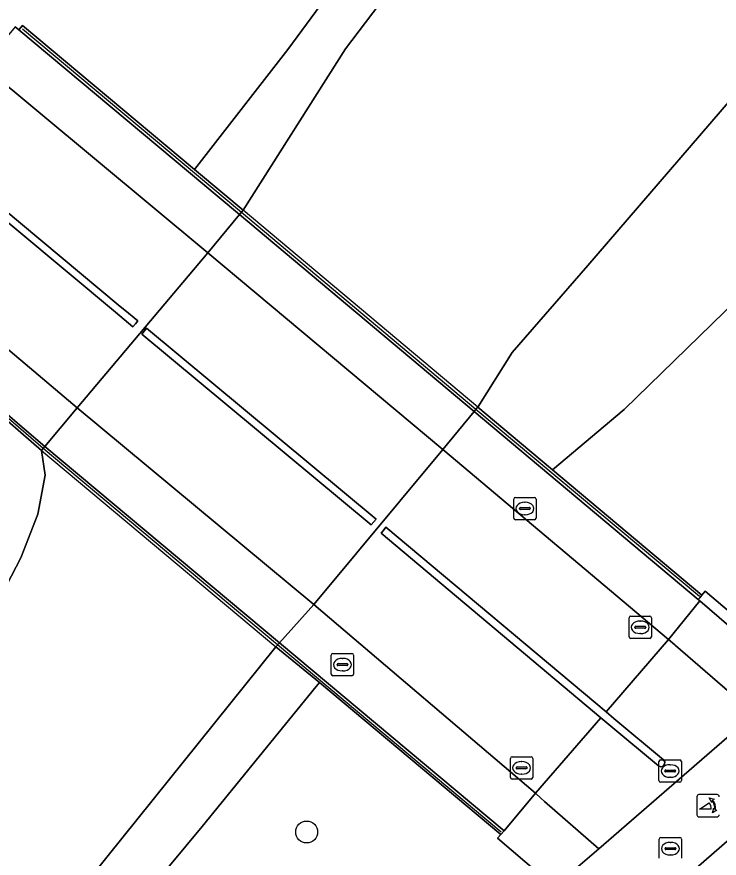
# Model space of a CAD drawing. Extents: x 161477 to 163040, y 383680 to 384871.
# Drawn here: x 161761.03 to 161792.43, y 384463.82 to 384501.43 of the extents above; entities that cross this region are included whole.
import ezdxf

# ---------------------------------------------------------------- set-up
doc = ezdxf.new("R2010")
doc.units = 0
for name, color, linetype in [('IMGEO_Boom', 7, 'Continuous'), ('IMGEO_Dek', 7, 'Continuous'), ('IMGEO_Fietspad_gesloten', 7, 'Continuous'), ('IMGEO_Fietspad_open', 7, 'Continuous'), ('IMGEO_Groenvoorziening', 7, 'Continuous'), ('IMGEO_Hek', 7, 'Continuous'), ('IMGEO_Kolk', 7, 'Continuous'), ('IMGEO_Muur', 7, 'Continuous'), ('IMGEO_Oever', 7, 'Continuous'), ('IMGEO_Poller', 7, 'Continuous'), ('IMGEO_Rijbaan_lokaal_gesloten', 7, 'Continuous'), ('IMGEO_Rijbaan_lokaal_open', 7, 'Continuous'), ('IMGEO_Rioolput', 7, 'Continuous'), ('IMGEO_Verkeerseiland_open', 7, 'Continuous'), ('IMGEO_Voetpad_gesloten', 7, 'Continuous'), ('IMGEO_Voetpad_open', 7, 'Continuous'), ('IMGEO_Waterloop', 7, 'Continuous')]:
    doc.layers.add(name, color=color, linetype=linetype)

msp = doc.modelspace()

# ---------------------------------------------------------------- linework, layer by layer
at = {"layer": 'IMGEO_Boom'}
msp.add_circle((161773.99, 384464.994), 0.489, dxfattribs=at)
at = {"layer": 'IMGEO_Dek'}
msp.add_lwpolyline([(161781.635, 384483.985), (161771.155, 384492.783), (161770.995, 384492.592), (161769.567, 384490.879), (161763.736, 384483.947), (161762.289, 384482.229), (161762.134, 384482.045), (161772.606, 384473.263), (161772.628, 384473.287), (161772.773, 384473.448), (161774.309, 384475.155), (161780.082, 384482.082), (161781.477, 384483.792)], close=True, dxfattribs=at)
at = {"layer": 'IMGEO_Fietspad_gesloten'}
msp.add_lwpolyline([(161856.538, 384531.215), (161832.971, 384507.769), (161814.028, 384489.442), (161801.843, 384477.877), (161796.04, 384472.165), (161795.666, 384471.797), (161795.765, 384471.73), (161794.012, 384470.27), (161787.054, 384464.243), (161785.073, 384462.536), (161787.712, 384460.176), (161789.789, 384461.971), (161793.346, 384465.067), (161793.416, 384465.138), (161796.774, 384467.997), (161798.484, 384469.454), (161804.513, 384475.476), (161816.382, 384486.923), (161822.011, 384492.419), (161835.36, 384505.334), (161845.971, 384515.69), (161850.207, 384519.824), (161859.189, 384528.59)], dxfattribs=at)
for points in [[(161753.665, 384492.465), (161752.317, 384490.805), (161761.379, 384483.004), (161762.289, 384482.229), (161763.736, 384483.947)], [(161763.736, 384483.947), (161762.289, 384482.229), (161772.773, 384473.448), (161774.309, 384475.155)], [(161774.309, 384475.155), (161772.773, 384473.448), (161782.811, 384465.049), (161784.216, 384466.725)]]:
    msp.add_lwpolyline(points, close=True, dxfattribs=at)
at = {"layer": 'IMGEO_Fietspad_open'}
msp.add_lwpolyline([(161784.624, 384466.359), (161784.463, 384466.499), (161784.216, 384466.725), (161782.811, 384465.049), (161782.672, 384464.884), (161782.515, 384464.715), (161785.073, 384462.536), (161787.054, 384464.243)], close=True, dxfattribs=at)
at = {"layer": 'IMGEO_Groenvoorziening'}
for points in [[(161852.667, 384541.618), (161846.317, 384537.306), (161838.241, 384531.898), (161833.067, 384527.952), (161826.126, 384523.225), (161822.747, 384520.14), (161819.837, 384517.463), (161816.025, 384513.635), (161809.768, 384507.573), (161805.505, 384503.282), (161798.7, 384494.877), (161793.217, 384488.782), (161788.18, 384483.877), (161784.984, 384481.175), (161791.653, 384475.573), (161791.799, 384475.75), (161796.04, 384472.165), (161801.843, 384477.877), (161814.028, 384489.442), (161832.971, 384507.769), (161856.538, 384531.215)], [(161760.961, 384500.987), (161761.131, 384500.854), (161761.291, 384501.046), (161768.979, 384494.606), (161773.148, 384499.963), (161778.572, 384507.341)], [(161785.073, 384462.536), (161782.515, 384464.715), (161782.672, 384464.884), (161774.564, 384471.668), (161774.418, 384471.489), (161769.322, 384465.243), (161766.4, 384461.723)]]:
    msp.add_lwpolyline(points, dxfattribs=at)
at = {"layer": 'IMGEO_Hek'}
for points in [[(161761.292, 384500.894), (161771.082, 384492.695)], [(161771.082, 384492.695), (161781.557, 384483.89)], [(161762.212, 384482.137), (161759.764, 384484.236), (161752.31, 384490.656)], [(161781.557, 384483.89), (161791.543, 384475.533)], [(161772.689, 384473.356), (161762.212, 384482.137)], [(161782.679, 384464.991), (161772.689, 384473.356)]]:
    msp.add_lwpolyline(points, dxfattribs=at)
at = {"layer": 'IMGEO_Kolk'}
for p, q in [((161783.244, 384479.023), (161783.244, 384479.875)), ((161783.319, 384479.949), (161784.171, 384479.949)), ((161783.732, 384479.729), (161783.757, 384479.729)), ((161784.245, 384479.875), (161784.245, 384479.023)), ((161783.503, 384479.443), (161783.503, 384479.455)), ((161783.941, 384479.406), (161783.543, 384479.406)), ((161783.546, 384479.492), (161783.944, 384479.492)), ((161783.987, 384479.455), (161783.987, 384479.443)), ((161784.171, 384478.949), (161783.319, 384478.949)), ((161783.755, 384479.169), (161783.73, 384479.169)), ((161788.401, 384473.716), (161788.401, 384474.568)), ((161788.476, 384474.642), (161789.328, 384474.642)), ((161788.889, 384474.422), (161788.914, 384474.422)), ((161789.402, 384474.568), (161789.402, 384473.716)), ((161788.66, 384474.136), (161788.66, 384474.148)), ((161789.098, 384474.099), (161788.7, 384474.099)), ((161788.703, 384474.185), (161789.101, 384474.185)), ((161789.144, 384474.148), (161789.144, 384474.136)), ((161789.328, 384473.642), (161788.476, 384473.642)), ((161788.912, 384473.862), (161788.887, 384473.862)), ((161775.089, 384472.047), (161775.089, 384472.899)), ((161775.164, 384472.973), (161776.016, 384472.973)), ((161776.09, 384472.899), (161776.09, 384472.047)), ((161775.348, 384472.467), (161775.348, 384472.479)), ((161775.391, 384472.516), (161775.789, 384472.516)), ((161775.577, 384472.753), (161775.602, 384472.753)), ((161775.832, 384472.479), (161775.832, 384472.467)), ((161775.786, 384472.43), (161775.388, 384472.43)), ((161775.6, 384472.193), (161775.575, 384472.193)), ((161776.016, 384471.973), (161775.164, 384471.973)), ((161783.171, 384468.357), (161784.023, 384468.357)), ((161783.096, 384467.431), (161783.096, 384468.283)), ((161783.584, 384468.137), (161783.609, 384468.137)), ((161784.097, 384468.283), (161784.097, 384467.431)), ((161783.355, 384467.851), (161783.355, 384467.863)), ((161783.793, 384467.814), (161783.395, 384467.814)), ((161783.398, 384467.9), (161783.796, 384467.9)), ((161783.607, 384467.577), (161783.582, 384467.577)), ((161783.839, 384467.863), (161783.839, 384467.851)), ((161784.023, 384467.357), (161783.171, 384467.357))]:
    msp.add_line(p, q, dxfattribs=at)
for points in [[(161783.244, 384479.023), (161783.244, 384479.875)], [(161783.319, 384479.949), (161784.171, 384479.949)], [(161784.245, 384479.875), (161784.245, 384479.023)], [(161784.171, 384478.949), (161783.319, 384478.949)], [(161788.401, 384473.716), (161788.401, 384474.568)], [(161788.476, 384474.642), (161789.328, 384474.642)], [(161789.402, 384474.568), (161789.402, 384473.716)], [(161789.328, 384473.642), (161788.476, 384473.642)], [(161775.089, 384472.047), (161775.089, 384472.899)], [(161775.164, 384472.973), (161776.016, 384472.973)], [(161776.09, 384472.899), (161776.09, 384472.047)], [(161776.016, 384471.973), (161775.164, 384471.973)], [(161783.171, 384468.357), (161784.023, 384468.357)], [(161783.096, 384467.431), (161783.096, 384468.283)], [(161784.097, 384468.283), (161784.097, 384467.431)], [(161784.023, 384467.357), (161783.171, 384467.357)]]:
    msp.add_lwpolyline(points, dxfattribs=at)
for centre, radius, start, end in [((161783.321, 384479.873), 0.0765, 91.552, 178.448), ((161783.321, 384479.873), 0.0765, 91.552, 178.448), ((161784.169, 384479.873), 0.0765, 1.552, 88.448), ((161784.169, 384479.873), 0.0765, 1.552, 88.448), ((161783.543, 384479.452), 0.0403, 85.8775, 175.7526), ((161783.54, 384479.442), 0.0366, 178.938, 274.7102), ((161783.944, 384479.449), 0.043, 264.8664, 352.4533), ((161783.948, 384479.454), 0.0386, 1.7309, 96.639), ((161783.321, 384479.025), 0.0765, 181.552, 268.448), ((161783.321, 384479.025), 0.0765, 181.552, 268.448), ((161784.169, 384479.025), 0.0765, 271.552, 358.448), ((161784.169, 384479.025), 0.0765, 271.552, 358.448), ((161788.478, 384474.566), 0.0765, 91.552, 178.448), ((161788.478, 384474.566), 0.0765, 91.552, 178.448), ((161789.326, 384474.566), 0.0765, 1.552, 88.448), ((161789.326, 384474.566), 0.0765, 1.552, 88.448), ((161788.7, 384474.145), 0.0403, 85.8775, 175.7526), ((161788.697, 384474.135), 0.0366, 178.938, 274.7102), ((161789.101, 384474.142), 0.043, 264.8664, 352.4533), ((161789.105, 384474.147), 0.0386, 1.7309, 96.639), ((161788.478, 384473.718), 0.0765, 181.552, 268.448), ((161788.478, 384473.718), 0.0765, 181.552, 268.448), ((161789.326, 384473.718), 0.0765, 271.552, 358.448), ((161789.326, 384473.718), 0.0765, 271.552, 358.448), ((161775.166, 384472.897), 0.0765, 91.552, 178.448), ((161775.166, 384472.897), 0.0765, 91.552, 178.448), ((161776.014, 384472.897), 0.0765, 1.552, 88.448), ((161776.014, 384472.897), 0.0765, 1.552, 88.448), ((161775.388, 384472.476), 0.0403, 85.8775, 175.7526), ((161775.385, 384472.466), 0.0366, 178.938, 274.7102), ((161775.789, 384472.473), 0.043, 264.8664, 352.4533), ((161775.793, 384472.478), 0.0386, 1.7309, 96.639), ((161775.166, 384472.049), 0.0765, 181.552, 268.448), ((161775.166, 384472.049), 0.0765, 181.552, 268.448), ((161776.014, 384472.049), 0.0765, 271.552, 358.448), ((161776.014, 384472.049), 0.0765, 271.552, 358.448), ((161783.173, 384468.281), 0.0765, 91.552, 178.448), ((161783.173, 384468.281), 0.0765, 91.552, 178.448), ((161784.021, 384468.281), 0.0765, 1.552, 88.448), ((161784.021, 384468.281), 0.0765, 1.552, 88.448), ((161783.395, 384467.86), 0.0403, 85.8775, 175.7526), ((161783.392, 384467.85), 0.0366, 178.938, 274.7102), ((161783.796, 384467.857), 0.043, 264.8664, 352.4533), ((161783.8, 384467.862), 0.0386, 1.7309, 96.639), ((161783.173, 384467.433), 0.0765, 181.552, 268.448), ((161783.173, 384467.433), 0.0765, 181.552, 268.448), ((161784.021, 384467.433), 0.0765, 271.552, 358.448), ((161784.021, 384467.433), 0.0765, 271.552, 358.448)]:
    msp.add_arc(centre, radius, start, end, dxfattribs=at)
for centre, major_axis, ratio, start_param, end_param in [((161783.731, 384479.449), (-0.387, 0.002), 0.722429, 4.712389, 7.853982), ((161783.756, 384479.449), (-0.39, 0.002), 0.717154, 1.570796, 4.712389), ((161788.888, 384474.142), (-0.387, 0.002), 0.722429, 4.712389, 7.853982), ((161788.913, 384474.142), (-0.39, 0.002), 0.717154, 1.570796, 4.712389), ((161775.576, 384472.473), (-0.387, 0.002), 0.722429, 4.712389, 7.853982), ((161775.601, 384472.473), (-0.39, 0.002), 0.717154, 1.570796, 4.712389), ((161783.583, 384467.857), (-0.387, 0.002), 0.722429, 4.712389, 7.853982), ((161783.608, 384467.857), (-0.39, 0.002), 0.717154, 1.570796, 4.712389)]:
    msp.add_ellipse(centre, major_axis=major_axis, ratio=ratio, start_param=start_param, end_param=end_param, dxfattribs=at)
at = {"layer": 'IMGEO_Muur'}
for points in [[(161761.291, 384501.046), (161761.131, 384500.854), (161770.081, 384493.347), (161770.995, 384492.592), (161771.082, 384492.695), (161771.155, 384492.783), (161770.248, 384493.543), (161768.979, 384494.606)], [(161771.155, 384492.783), (161770.995, 384492.592), (161781.477, 384483.792), (161781.635, 384483.985)], [(161752.317, 384490.805), (161752.168, 384490.621), (161759.688, 384484.154), (161762.134, 384482.045), (161762.289, 384482.229), (161761.379, 384483.004)], [(161784.984, 384481.175), (161783.497, 384482.424), (161781.635, 384483.985), (161781.557, 384483.89), (161781.477, 384483.792), (161791.495, 384475.379), (161791.558, 384475.457), (161791.653, 384475.573)], [(161762.289, 384482.229), (161762.134, 384482.045), (161772.606, 384473.263), (161772.628, 384473.287), (161772.773, 384473.448)], [(161772.773, 384473.448), (161772.628, 384473.287), (161772.606, 384473.263), (161774.564, 384471.668), (161782.672, 384464.884), (161782.811, 384465.049)]]:
    msp.add_lwpolyline(points, close=True, dxfattribs=at)
at = {"layer": 'IMGEO_Oever'}
for points in [[(161829.309, 384531.883), (161823.399, 384527.34), (161818.86, 384524.022), (161813.976, 384520.176), (161810.166, 384516.763), (161806.918, 384513.755), (161803.238, 384509.781), (161797.547, 384503.1), (161786.561, 384490.31), (161783.17, 384486.422), (161781.635, 384483.985), (161783.497, 384482.424), (161784.984, 384481.175), (161788.18, 384483.877), (161793.217, 384488.782), (161798.7, 384494.877), (161805.505, 384503.282), (161809.768, 384507.573), (161816.025, 384513.635), (161819.837, 384517.463), (161822.747, 384520.14), (161826.126, 384523.225), (161833.067, 384527.952), (161838.241, 384531.898)], [(161749.306, 384462.492), (161751.566, 384465.016), (161754.308, 384468.631), (161756.712, 384471.126), (161758.69, 384473.502), (161760.372, 384475.642), (161761.215, 384477.241), (161761.971, 384479.205), (161762.295, 384480.939), (161762.134, 384482.045), (161759.688, 384484.154), (161758.436, 384482.076), (161757.373, 384480.635), (161755.179, 384477.753), (161746.652, 384468.552), (161723.708, 384441.539)], [(161694.878, 384377.918), (161700.653, 384384.59), (161707.333, 384392.252), (161711.225, 384396.617), (161714.632, 384400.581), (161719.312, 384405.812), (161722.063, 384409.496), (161727.985, 384415.885), (161731.312, 384419.91), (161733.219, 384421.171), (161734.341, 384422.38), (161736.014, 384425.332), (161741.324, 384431.934), (161747.328, 384438.912), (161753.861, 384446.783), (161757.189, 384450.741), (161760.438, 384454.905), (161766.4, 384461.723), (161769.322, 384465.243), (161774.418, 384471.489), (161774.564, 384471.668), (161772.606, 384473.263), (161753.407, 384449.382), (161679.606, 384361.828)]]:
    msp.add_lwpolyline(points, dxfattribs=at)
msp.add_lwpolyline([(161780.237, 384505.953), (161778.572, 384507.341), (161773.148, 384499.963), (161768.979, 384494.606), (161770.248, 384493.543), (161771.155, 384492.783), (161775.725, 384500)], close=True, dxfattribs=at)
at = {"layer": 'IMGEO_Poller'}
for p, q in [((161791.432, 384466.566), (161791.432, 384465.759)), ((161791.432, 384466.566), (161791.432, 384465.759)), ((161792.334, 384466.661), (161791.526, 384466.661)), ((161792.334, 384466.661), (161791.526, 384466.661)), ((161791.526, 384465.664), (161792.334, 384465.664)), ((161791.526, 384465.664), (161792.334, 384465.664))]:
    msp.add_line(p, q, dxfattribs=at)
for points in [[(161792.111, 384466.39), (161792.099, 384466.317), (161791.974, 384466.522)], [(161791.974, 384466.522), (161792.205, 384466.456), (161792.134, 384466.424)], [(161792.067, 384466.017), (161791.554, 384466.017), (161791.984, 384466.292)], [(161792.127, 384465.845), (161792.193, 384466.076), (161792.223, 384466.008)], [(161792.259, 384465.981), (161792.331, 384465.97), (161792.127, 384465.845)]]:
    msp.add_lwpolyline(points, dxfattribs=at)
for centre, radius, start, end in [((161791.526, 384466.566), 0.0946, 90, 180), ((161791.526, 384466.566), 0.0946, 90, 180), ((161791.753, 384466.077), 0.516, 349.3569, 42.2912), ((161792.334, 384466.566), 0.0946, 0, 90), ((161792.334, 384466.566), 0.0946, 0, 90), ((161791.739, 384466.067), 0.332, 351.3247, 42.4854), ((161791.753, 384466.077), 0.476, 351.7527, 41.1691), ((161791.526, 384465.759), 0.0946, 180, 270), ((161791.526, 384465.759), 0.0946, 180, 270), ((161792.334, 384465.759), 0.0946, 270, 0), ((161792.334, 384465.759), 0.0946, 270, 0)]:
    msp.add_arc(centre, radius, start, end, dxfattribs=at)
at = {"layer": 'IMGEO_Rijbaan_lokaal_gesloten'}
for points in [[(161759.518, 384499.242), (161753.665, 384492.465), (161763.736, 384483.947), (161769.567, 384490.879)], [(161765.657, 384488.487), (161765.855, 384488.324), (161766.442, 384487.841), (161766.334, 384487.71), (161766.227, 384487.579), (161765.637, 384488.064), (161765.442, 384488.225), (161756.605, 384495.587), (161756.496, 384495.672), (161756.716, 384495.931), (161756.819, 384495.851)], [(161769.567, 384490.879), (161763.736, 384483.947), (161774.309, 384475.155), (161780.082, 384482.082)], [(161777.094, 384478.981), (161776.876, 384478.72), (161766.616, 384487.248), (161766.727, 384487.381), (161766.834, 384487.509)], [(161780.082, 384482.082), (161774.309, 384475.155), (161784.216, 384466.725), (161787.136, 384470.095), (161777.317, 384478.352), (161777.403, 384478.456), (161777.535, 384478.613), (161787.371, 384470.366), (161790.17, 384473.596)]]:
    msp.add_lwpolyline(points, close=True, dxfattribs=at)
at = {"layer": 'IMGEO_Rijbaan_lokaal_open'}
msp.add_lwpolyline([(161794.012, 384470.27), (161790.471, 384473.335), (161790.443, 384473.359), (161790.17, 384473.596), (161787.371, 384470.366), (161787.722, 384470.071), (161789.947, 384468.223), (161790, 384468.129), (161789.989, 384468.022), (161789.946, 384467.97), (161789.92, 384467.94), (161789.816, 384467.911), (161789.715, 384467.947), (161787.494, 384469.794), (161787.136, 384470.095), (161784.216, 384466.725), (161784.463, 384466.499), (161784.624, 384466.359), (161787.054, 384464.243)], close=True, dxfattribs=at)
msp.add_lwpolyline([(161796.075, 384462.377), (161793.416, 384464.853), (161793.353, 384464.944), (161793.346, 384465.067), (161789.789, 384461.971)], dxfattribs=at)
at = {"layer": 'IMGEO_Rioolput'}
for p, q in [((161789.738, 384467.291), (161789.738, 384468.143)), ((161789.813, 384468.217), (161790.665, 384468.217)), ((161790.226, 384467.997), (161790.251, 384467.997)), ((161790.739, 384468.143), (161790.739, 384467.291)), ((161789.997, 384467.711), (161789.997, 384467.723)), ((161790.435, 384467.674), (161790.037, 384467.674)), ((161790.04, 384467.76), (161790.438, 384467.76)), ((161790.481, 384467.723), (161790.481, 384467.711)), ((161790.665, 384467.217), (161789.813, 384467.217)), ((161790.249, 384467.437), (161790.224, 384467.437)), ((161789.748, 384463.822), (161789.748, 384464.674)), ((161789.823, 384464.748), (161790.675, 384464.748)), ((161790.749, 384464.674), (161790.749, 384463.822)), ((161790.007, 384464.242), (161790.007, 384464.254)), ((161790.445, 384464.205), (161790.047, 384464.205)), ((161790.05, 384464.291), (161790.448, 384464.291)), ((161790.236, 384464.528), (161790.261, 384464.528)), ((161790.491, 384464.254), (161790.491, 384464.242)), ((161790.259, 384463.968), (161790.234, 384463.968))]:
    msp.add_line(p, q, dxfattribs=at)
for points in [[(161789.738, 384467.291), (161789.738, 384468.143)], [(161789.813, 384468.217), (161790.665, 384468.217)], [(161790.739, 384468.143), (161790.739, 384467.291)], [(161790.665, 384467.217), (161789.813, 384467.217)], [(161789.748, 384463.822), (161789.748, 384464.674)], [(161789.823, 384464.748), (161790.675, 384464.748)], [(161790.749, 384464.674), (161790.749, 384463.822)]]:
    msp.add_lwpolyline(points, dxfattribs=at)
for centre, radius, start, end in [((161789.815, 384468.141), 0.0765, 91.552, 178.448), ((161789.815, 384468.141), 0.0765, 91.552, 178.448), ((161790.663, 384468.141), 0.0765, 1.552, 88.448), ((161790.663, 384468.141), 0.0765, 1.552, 88.448), ((161790.037, 384467.72), 0.0403, 85.8775, 175.7526), ((161790.034, 384467.71), 0.0366, 178.938, 274.7102), ((161790.438, 384467.717), 0.043, 264.8664, 352.4533), ((161790.442, 384467.722), 0.0386, 1.7309, 96.639), ((161789.815, 384467.293), 0.0765, 181.552, 268.448), ((161789.815, 384467.293), 0.0765, 181.552, 268.448), ((161790.663, 384467.293), 0.0765, 271.552, 358.448), ((161790.663, 384467.293), 0.0765, 271.552, 358.448), ((161789.825, 384464.672), 0.0765, 91.552, 178.448), ((161789.825, 384464.672), 0.0765, 91.552, 178.448), ((161790.673, 384464.672), 0.0765, 1.552, 88.448), ((161790.673, 384464.672), 0.0765, 1.552, 88.448), ((161790.047, 384464.251), 0.0403, 85.8775, 175.7526), ((161790.044, 384464.241), 0.0366, 178.938, 274.7102), ((161790.448, 384464.248), 0.043, 264.8664, 352.4533), ((161790.452, 384464.253), 0.0386, 1.7309, 96.639)]:
    msp.add_arc(centre, radius, start, end, dxfattribs=at)
for centre, major_axis, ratio, start_param, end_param in [((161790.225, 384467.717), (-0.387, 0.002), 0.722429, 4.712389, 7.853982), ((161790.25, 384467.717), (-0.39, 0.002), 0.717154, 1.570796, 4.712389), ((161790.235, 384464.248), (-0.387, 0.002), 0.722429, 4.712389, 7.853982), ((161790.26, 384464.248), (-0.39, 0.002), 0.717154, 1.570796, 4.712389)]:
    msp.add_ellipse(centre, major_axis=major_axis, ratio=ratio, start_param=start_param, end_param=end_param, dxfattribs=at)
at = {"layer": 'IMGEO_Verkeerseiland_open'}
for points in [[(161756.819, 384495.851), (161756.716, 384495.931), (161756.496, 384495.672), (161756.605, 384495.587), (161765.442, 384488.225), (161765.637, 384488.064), (161766.227, 384487.579), (161766.334, 384487.71), (161766.442, 384487.841), (161765.855, 384488.324), (161765.657, 384488.487)], [(161766.834, 384487.509), (161766.727, 384487.381), (161766.616, 384487.248), (161776.876, 384478.72), (161777.094, 384478.981)], [(161777.535, 384478.613), (161777.403, 384478.456), (161777.317, 384478.352), (161787.136, 384470.095), (161787.494, 384469.794), (161789.715, 384467.947), (161789.816, 384467.911), (161789.92, 384467.94), (161789.946, 384467.97), (161789.989, 384468.022), (161790, 384468.129), (161789.947, 384468.223), (161787.722, 384470.071), (161787.371, 384470.366)]]:
    msp.add_lwpolyline(points, close=True, dxfattribs=at)
at = {"layer": 'IMGEO_Voetpad_gesloten'}
for points in [[(161761.131, 384500.854), (161760.961, 384500.987), (161760.886, 384500.893), (161759.565, 384499.296), (161759.518, 384499.242), (161769.567, 384490.879), (161770.995, 384492.592), (161770.081, 384493.347)], [(161770.995, 384492.592), (161769.567, 384490.879), (161780.082, 384482.082), (161781.477, 384483.792)], [(161781.477, 384483.792), (161780.082, 384482.082), (161790.17, 384473.596), (161791.557, 384475.327), (161791.495, 384475.379)]]:
    msp.add_lwpolyline(points, close=True, dxfattribs=at)
at = {"layer": 'IMGEO_Voetpad_open'}
for points in [[(161791.799, 384475.75), (161791.653, 384475.573), (161791.558, 384475.457), (161791.495, 384475.379), (161791.557, 384475.327), (161795.666, 384471.797), (161796.04, 384472.165)], [(161791.557, 384475.327), (161790.17, 384473.596), (161790.443, 384473.359), (161790.471, 384473.335), (161794.012, 384470.27), (161795.765, 384471.73), (161795.666, 384471.797)]]:
    msp.add_lwpolyline(points, close=True, dxfattribs=at)
at = {"layer": 'IMGEO_Waterloop'}
for points in [[(161679.606, 384361.828), (161753.407, 384449.382), (161772.606, 384473.263), (161772.628, 384473.287), (161772.773, 384473.448), (161774.309, 384475.155), (161780.082, 384482.082), (161781.477, 384483.792), (161781.557, 384483.89), (161781.635, 384483.985), (161783.17, 384486.422), (161786.561, 384490.31), (161797.547, 384503.1), (161803.238, 384509.781), (161806.918, 384513.755), (161810.166, 384516.763), (161813.976, 384520.176), (161818.86, 384524.022), (161823.399, 384527.34), (161829.309, 384531.883), (161842.655, 384540.617), (161851.518, 384546.653)], [(161780.237, 384505.953), (161775.725, 384500), (161771.155, 384492.783), (161771.082, 384492.695), (161770.995, 384492.592), (161769.567, 384490.879), (161763.736, 384483.947), (161762.289, 384482.229), (161762.134, 384482.045), (161762.295, 384480.939), (161761.971, 384479.205), (161761.215, 384477.241), (161760.372, 384475.642)]]:
    msp.add_lwpolyline(points, dxfattribs=at)

doc.saveas('drawing.dxf')
